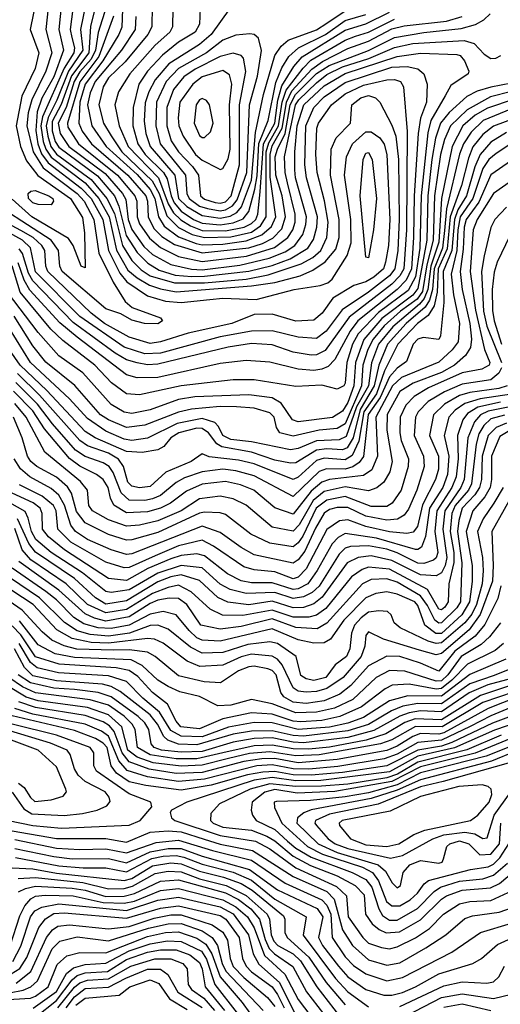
# Model space of a CAD drawing. Extents: x 501367 to 657802, y 482273 to 547541.
# Tile 478 of 656: x 567844 to 569692, y 531558 to 535343. Entities that reach past the tile are written whole.
import ezdxf

# ---------------------------------------------------------------- set-up
doc = ezdxf.new("R2010")
doc.units = 0

msp = doc.modelspace()

# ---------------------------------------------------------------- linework, layer by layer
at = {"layer": '0CON20XD'}
for points in [[(568243, 535487), (568236.8, 535313.2), (568225.6, 535285), (568164.1, 535185), (568095.2, 535095), (568075.6, 535025), (568071.1, 534945), (568084.5, 534914.5), (568119.6, 534865), (568259.6, 534745), (568328.9, 534665), (568335.6, 534645), (568338.2, 534585), (568360.1, 534540.1), (568389.8, 534509.8), (568439.1, 534479.1), (568545, 534446), (568725, 534465.9), (568777.5, 534482.5), (568816.8, 534503.2), (568851.1, 534538.9), (568865.7, 534585), (568853.1, 534665), (568828.8, 534745), (568826.5, 534815), (568834.6, 534845), (568864.7, 534905.3), (568884.3, 535015), (568904.8, 535055), (568985, 535135.1), (569033.6, 535166.4), (569185, 535224.7), (569285, 535274), (569397, 535293), (569540.9, 535309.1), (569595.8, 535324.2), (569628.3, 535341.7), (569652.7, 535365)], [(567957.6, 535425), (567944.3, 535305), (567967.5, 535215), (567944.2, 535145), (567890.1, 535035), (567877.1, 534985), (567871.6, 534935), (567895.6, 534835), (567933.8, 534773.8), (568065, 534674.7), (568091.2, 534645), (568129.4, 534575), (568148.4, 534445), (568203.5, 534333.5), (568250, 534260), (568276.9, 534236.9), (568385, 534196.7), (568392.9, 534185), (568375, 534174.2), (568323.3, 534175), (568275, 534187.3), (568232.2, 534212.2), (568175, 534231.5), (568007.7, 534375), (567998.1, 534395), (567993.1, 534455), (567964.3, 534495), (567783.2, 534613.2)], [(568053, 535425), (568038.3, 535305), (568043.8, 535273.8), (568054.5, 535235), (568052, 535215), (568014.3, 535155.7), (567931, 534969), (567925.6, 534935), (567934.6, 534874.6), (567944.7, 534844.7), (567964.3, 534814.3), (568095.3, 534715), (568148.6, 534655), (568188.4, 534585), (568216.3, 534456.3), (568260, 534380), (568295, 534350), (568342.5, 534322.5), (568385, 534307.8), (568445, 534297.2), (568735, 534319.8), (568825, 534332.4), (568922.2, 534357.8), (568970.7, 534379.3), (569018.3, 534411.8), (569059, 534461), (569071.5, 534505), (569072.3, 534575), (569038.4, 534745), (569040.7, 534845), (569061.1, 534888.9), (569115.7, 534945), (569120.4, 535015), (569155, 535042), (569185, 535051.8), (569211.6, 535041.6), (569229, 535025), (569275, 534936.8), (569289.9, 534895), (569300.1, 534805), (569302.2, 534575), (569298.2, 534455), (569286.4, 534385), (569265, 534358.2), (569185.4, 534295.4), (569083, 534227), (569021.6, 534145), (568985, 534117.5), (568915, 534122.1), (568815, 534146.9), (568735, 534146), (568615, 534123.8), (568385, 534061.5), (568325, 534058.9), (568245, 534083.8), (568075, 534202.4), (567905, 534373.8), (567886, 534466), (567854.6, 534494.6), (567803.3, 534523.3)], [(567908.8, 535425), (567883.8, 535305), (567918, 535215), (567903.2, 535155), (567851.6, 535048.4), (567829.9, 534935), (567846.4, 534855), (567869.5, 534799.5), (567913.5, 534743.5), (568039.3, 534655), (568085, 534582), (568093.5, 534523.5), (568095, 534388.8), (568080.8, 534395), (568049.8, 534475), (568031.4, 534501.4), (567890.7, 534585), (567815, 534652.3)], [(568140.8, 535415), (568116.4, 535316.4), (568109.7, 535215), (568043.5, 535126.5), (568003.6, 535016.4), (567968.8, 534951.2), (567968.2, 534915), (567980.2, 534875), (567995, 534852), (568142.4, 534742.4), (568208.2, 534665), (568225.6, 534625.6), (568253.1, 534513.1), (568295, 534447.6), (568336.5, 534406.4), (568379.7, 534379.7), (568441.3, 534361.3), (568505.8, 534355.8), (568555, 534356.2), (568724.2, 534375.8), (568815, 534398.1), (568883.5, 534423.5), (568951.9, 534465), (568972.8, 534497.2), (568986.7, 534545), (568988.2, 534585), (568946.4, 534735), (568940.4, 534785), (568943.3, 534935), (568974.6, 535005), (569015, 535046), (569095, 535101.6), (569275, 535160.3), (569332.9, 535162.9), (569375, 535154.1), (569397.9, 535135), (569410.5, 535095), (569407.3, 535025), (569385.3, 534964.7), (569375.9, 534905), (569359.9, 534665), (569358.1, 534505), (569349.6, 534385), (569329.1, 534340.9), (569295.6, 534305), (569143.3, 534185), (569114.2, 534145.8), (569055, 534036.5), (569029.7, 534010.3), (569005, 533998.8), (568975, 533994.1), (568915, 533999.7), (568805, 534025.9), (568715, 534032.6), (568615, 534020.9), (568375, 533967.2), (568295, 533965.5), (568255, 533977.2), (568065, 534122.9), (567997.8, 534177.8), (567883.4, 534303.4), (567861.2, 534341.2), (567838.3, 534408.3)], [(568005.1, 535404.9), (567994.7, 535305), (568012.7, 535225), (567975, 535123), (567928.8, 535041.2), (567911.2, 534988.8), (567906.3, 534916.3), (567914.2, 534865), (567927.3, 534827.3), (567953, 534793), (568080.2, 534695), (568118.4, 534655), (568163.9, 534575), (568185.2, 534455), (568228.4, 534368.4), (568255.2, 534335.2), (568335, 534281.8), (568405, 534260.7), (568465, 534255.8), (568575, 534267.4), (568625, 534271.8), (568752.9, 534267.1), (568899.2, 534305), (568999, 534321), (569028.2, 534331.8), (569044.8, 534345.2), (569103.4, 534436.6), (569117.9, 534485), (569116.5, 534575), (569092.6, 534745), (569099.8, 534815), (569123.7, 534865), (569175, 534911.9), (569195, 534911), (569227.9, 534887.9), (569244.7, 534864.7), (569255.6, 534825), (569266.5, 534575), (569262.1, 534475), (569250.7, 534410.7), (569242.3, 534385), (569205, 534353), (569175, 534335.4), (569128.9, 534321.1), (569047.8, 534272.2), (569006.3, 534215), (568975, 534188.2), (568905, 534184), (568815, 534211.4), (568745, 534210), (568659.1, 534175), (568492.1, 534137.9), (568385, 534103.9), (568345, 534098.5), (568265, 534121.9), (568170.3, 534175), (568118.8, 534215), (567951.7, 534375), (567943.9, 534395), (567941, 534455), (567929.6, 534475), (567896.3, 534505), (567848, 534532), (567746.6, 534586.6)], [(568177.6, 535395), (568146.2, 535293.8), (568135.5, 535225), (568118.6, 535191.4), (568075, 535142.1), (568053.6, 535105), (568022.6, 535005), (567992, 534945), (567999.2, 534905), (568032.6, 534855), (568172, 534752), (568239.1, 534675), (568251.6, 534651.6), (568261.3, 534575), (568275, 534536), (568321.4, 534471.4), (568355, 534440.1), (568425, 534401.8), (568504, 534384), (568545, 534381), (568689.7, 534399.7), (568803.5, 534426.5), (568865, 534450.5), (568902.1, 534475), (568932.6, 534517.4), (568944.5, 534555), (568946, 534585), (568904.3, 534735), (568901, 534765), (568901, 534835), (568911.1, 534935), (568936.6, 535015), (569015, 535088.5), (569095, 535136.3), (569295, 535201.2), (569385, 535213.5), (569525, 535209.1), (569537.5, 535205), (569553.3, 535185), (569570.5, 535145), (569568.1, 535135), (569500.9, 535089.1), (569480, 535050), (569425.1, 534954.9), (569412.5, 534907.5), (569387.1, 534665), (569382, 534465), (569365.2, 534354.8), (569337.9, 534302.1), (569222.9, 534217.1), (569144.8, 534135.2), (569123.8, 534095), (569101.9, 534025), (569095.4, 533945), (569089.7, 533935), (569065, 533922.8), (569005, 533938), (568905, 533933.1), (568745, 533958.8), (568665, 533958.1), (568465, 533935.7), (568305, 533900.8), (568255, 533904), (568196.7, 533946.7), (568132.6, 534015), (568010, 534110), (567963.5, 534153.5), (567846, 534295), (567815, 534396.1)], [(568098.2, 535405), (568078, 535305), (568087.2, 535225), (568032, 535145), (567987.3, 535032.7), (567953.1, 534966.9), (567945.4, 534935), (567951.6, 534895), (567963.8, 534855), (567985, 534825.8), (568118.3, 534728.3), (568179.3, 534655), (568207.9, 534597.9), (568239.4, 534475), (568275, 534416.5), (568310.8, 534380.8), (568345, 534358.2), (568439.3, 534330.7), (568555, 534331.7), (568715, 534345.9), (568798.6, 534361.4), (568925.8, 534404.2), (568970.9, 534429.1), (569001, 534455), (569024.9, 534505), (569030.4, 534565), (569016.3, 534646.3), (568987.7, 534755), (568983, 534825), (568986.4, 534925), (568992.7, 534945), (569042.3, 535015), (569095, 535057.8), (569165, 535090.5), (569255, 535111.7), (569285, 535112.1), (569307.9, 535105), (569320, 535085), (569333.4, 534913.4), (569331.2, 534535), (569320.7, 534385), (569305, 534357.7), (569273.9, 534326.1), (569110.5, 534199.5), (569018.7, 534071.3), (568985, 534053.9), (568965, 534053), (568895, 534064.8), (568815, 534092.7), (568735, 534097.6), (568645, 534084), (568375, 534018.5), (568335, 534016), (568295, 534024.1), (568255, 534035.7), (568211, 534061), (568048.9, 534178.9), (567895, 534338.7), (567878.3, 534368.3), (567854.4, 534444.4), (567842, 534462)], [(568353.4, 535395), (568352.4, 535315), (568337.1, 535285), (568249.7, 535180.3), (568185, 535119.5), (568164.5, 535085), (568147.7, 535015), (568166.7, 534945), (568195, 534896), (568236.9, 534835), (568353, 534723), (568380.6, 534675), (568409.3, 534589.3), (568454.2, 534544.2), (568507.1, 534517.1), (568555, 534505.1), (568655, 534508.3), (568735, 534526), (568770.2, 534549.8), (568791.9, 534585), (568792, 534835), (568801.2, 534868.8), (568839.1, 534935), (568852.3, 535025), (568868.6, 535071.4), (568933.2, 535156.8), (568963.4, 535186.6), (569095, 535264.1), (569135, 535278.8), (569185, 535294.4), (569285, 535344.1)], [(568432.2, 535385), (568430.9, 535315), (568420.6, 535295), (568365, 535244.5), (568266.7, 535135), (568223.9, 535065), (568209.3, 535015), (568226.2, 534935), (568261.4, 534855), (568377.5, 534735), (568414.8, 534634.8), (568435, 534600.5), (568463.2, 534573.2), (568500.6, 534550.6), (568545, 534532.5), (568635, 534530.9), (568706.4, 534545), (568735, 534558.9), (568751.8, 534575), (568759.3, 534595), (568768.9, 534681.1), (568781.2, 534865), (568824.4, 534945), (568836.5, 535033.5), (568852.2, 535087.8), (568897.8, 535162.2), (568930.4, 535199.6), (569095, 535302.8), (569175, 535326.4), (569265, 535371.9)], [(568537.4, 535387.4), (568535.3, 535325.3), (568518.8, 535295), (568455, 535255.8), (568393.5, 535206.5), (568335.4, 535145), (568301.5, 535095), (568280.4, 535005), (568278.4, 534935), (568297.6, 534865), (568326.9, 534825), (568397, 534755), (568411.1, 534731.1), (568426.1, 534665), (568438.2, 534638.2), (568465, 534606.6), (568511.9, 534575), (568545, 534560.2), (568615, 534554.4), (568665, 534561.7), (568703, 534577), (568724.8, 534605.2), (568748.2, 534691.8), (568757, 534743), (568763.4, 534866.6), (568799.4, 534955), (568829, 535101), (568852.1, 535157.9), (568879.2, 535200.8), (568915.5, 535234.5), (569020, 535285), (569095, 535339.9), (569175, 535362.7)], [(568652.1, 535385), (568579.5, 535285), (568535, 535247), (568417.4, 535172.6), (568365, 535111), (568340.2, 535065), (568326.9, 535023.1), (568322.7, 534952.7), (568328.9, 534905), (568345.1, 534855), (568439.7, 534745), (568454.5, 534655), (568486.3, 534625), (568545, 534589.6), (568615, 534580.1), (568652.8, 534587.2), (568678.2, 534601.8), (568696.4, 534623.6), (568735, 534725.2), (568750.9, 534909.1), (568780.9, 535055), (568825.1, 535205), (568848.8, 535241.2), (568876.3, 535263.7), (568985, 535303.6), (569025, 535329.1), (569095, 535376.4)], [(568204.5, 535355.5), (568148.6, 535201.4), (568075, 535104.3), (568028, 534945), (568029.4, 534929.4), (568070, 534865), (568219.9, 534745), (568287.1, 534665), (568293.6, 534645), (568295.3, 534585), (568305, 534557.4), (568343, 534503), (568385, 534466.7), (568455, 534432.1), (568545, 534412.8), (568716.1, 534433.9), (568823.4, 534466.6), (568874.5, 534505.5), (568894.2, 534535), (568903.2, 534565), (568902.5, 534595), (568872.9, 534715), (568864, 534755), (568862.3, 534815), (568904.5, 535015), (568917.6, 535035), (568985, 535100.1), (569025, 535131.9), (569085, 535161.2), (569186.5, 535193.5), (569284.2, 535235.8), (569355, 535250.8), (569552.6, 535262.6), (569590.8, 535250.8), (569629.5, 535209.5), (569655, 535193.9), (569674.8, 535195.2), (569693.6, 535205)], [(568290, 535355), (568287.8, 535305), (568235.6, 535225), (568200.9, 535185), (568134.2, 535105), (568115, 535061.2), (568104.8, 535014.8), (568121.4, 534935), (568176.7, 534855), (568295, 534747.8), (568345, 534689.9), (568363.2, 534655), (568376.9, 534585), (568399.2, 534549.2), (568455, 534508.1), (568521.8, 534481.8), (568545, 534477.1), (568625, 534479.3), (568715, 534492.4), (568774.8, 534515.2), (568812.4, 534547.6), (568828.1, 534585), (568807.4, 534737.4), (568807, 534825), (568815, 534857.3), (568852.8, 534925), (568862.1, 534977.9), (568869.7, 535025), (568890.6, 535069.4), (568967, 535153), (569007.7, 535182.3), (569105, 535231.3), (569185, 535259.6), (569275, 535306.8), (569321.7, 535318.3), (569485, 535336.7), (569545, 535354.7)], [(568615, 534608.1), (568635, 534611.9), (568662.5, 534627.5), (568680.4, 534649.6), (568716.7, 534755), (568727.9, 535015), (568758.6, 535125), (568773.7, 535223.7), (568762, 535272), (568745.3, 535285.3), (568728.6, 535288.6), (568675, 535283.1), (568625, 535264.2), (568562, 535215), (568455, 535154.9), (568407.1, 535105), (568370, 535025), (568366.8, 534935), (568384.2, 534865), (568481.5, 534745), (568486.1, 534675), (568495.1, 534655), (568535, 534626.1), (568566.5, 534616.5), (568615, 534608.1)], [(568615, 534636.8), (568635, 534642.6), (568657.5, 534665), (568689, 534785), (568689.2, 535015), (568713.6, 535143.6), (568704.5, 535194.5), (568695, 535205.3), (568665, 535213.6), (568615, 535200.9), (568518, 535152), (568475, 535122.5), (568435.2, 535074.8), (568409.1, 535005), (568409.2, 534935), (568426.7, 534876.7), (568454.1, 534835), (568508.5, 534778.5), (568531.4, 534745), (568539.4, 534665), (568555, 534652.5), (568595, 534640.1), (568615, 534636.8)], [(568615, 534766.9), (568625, 534771.2), (568645, 534808.2), (568652.4, 534845), (568650.4, 535015), (568659.6, 535095), (568650.8, 535130.8), (568625, 535147), (568545, 535122.8), (568509.5, 535095), (568459.6, 535025), (568453.4, 534965), (568455.9, 534935), (568472.2, 534895), (568519.7, 534825), (568545, 534803), (568605, 534772), (568615, 534766.9)], [(569735, 535098.4), (569655, 535083.3), (569602, 535068), (569563.1, 535046.9), (569494.7, 534985.3), (569462.1, 534945), (569442.9, 534887.1), (569428.8, 534805), (569413.1, 534665), (569409, 534495), (569375, 534309), (569355, 534283.8), (569236.2, 534193.8), (569166.8, 534113.2), (569134.3, 534025), (569128.5, 533935), (569105, 533871.6), (569085, 533837.8), (569046.1, 533813.9), (568915, 533796.7), (568892.1, 533805), (568848.7, 533868.7), (568815, 533889.5), (568725, 533900.5), (568517.2, 533892.8), (568455, 533883.1), (568345, 533843.6), (568275, 533829.4), (568245, 533834.5), (568195, 533863.3), (568086.8, 533985), (567995, 534050.6), (567915, 534140), (567796.6, 534295)], [(569745, 535036.5), (569642.8, 535002.8), (569594.8, 534975.2), (569547.7, 534935), (569506.4, 534855), (569464.9, 534655.1), (569455, 534488.1), (569424.1, 534395.9), (569413, 534305), (569399.3, 534270.7), (569381.4, 534248.6), (569278.1, 534161.9), (569223.6, 534095), (569196.3, 534023.7), (569184.9, 533935), (569139.1, 533855), (569099.6, 533740.4), (569072.3, 533727.7), (568985, 533724), (568915, 533695.1), (568885, 533689.5), (568735, 533720.3), (568655, 533728.5), (568625, 533744.5), (568608.8, 533778.8), (568594, 533794), (568545, 533810), (568449, 533791), (568335, 533734.1), (568275, 533725.4), (568245, 533730.8), (568175, 533760.6), (568105, 533809.4), (568035.8, 533885.7), (567885.1, 534025), (567805, 534156.3)], [(569735, 535066), (569653.6, 535046.4), (569563.9, 534996.1), (569500.7, 534935), (569477.5, 534882.5), (569462.1, 534825), (569439.1, 534665), (569433.3, 534495), (569409.4, 534400.6), (569392.2, 534297.8), (569371.4, 534268.6), (569307.5, 534222.5), (569244.6, 534165.4), (569202.5, 534115), (569182.3, 534075), (569163.4, 534015), (569157.9, 533935), (569095, 533789.3), (569065, 533771.1), (568995, 533765.5), (568895, 533741.5), (568844.5, 533755), (568831.2, 533775), (568822, 533815), (568805, 533831.5), (568745, 533849), (568677.5, 533855), (568615, 533855.6), (568505, 533845.3), (568455, 533834.2), (568325, 533783.6), (568255, 533775.6), (568185, 533804.4), (568154.4, 533824.4), (568056.2, 533936.2), (567945, 534026.7), (567895, 534089.2), (567822.9, 534202.9)], [(568545, 534889.3), (568555, 534890.4), (568578, 534912), (568587.5, 534945), (568573.3, 535015), (568561.5, 535031.5), (568545, 535039.2), (568535, 535034.7), (568522.3, 535015), (568514.8, 534945), (568535, 534897.3), (568545, 534889.3)], [(569735, 535000.2), (569626.2, 534955), (569579.2, 534910.8), (569549.6, 534865), (569534.9, 534825.1), (569484.9, 534615.1), (569477.1, 534532.9), (569469.7, 534465), (569436.8, 534385), (569431.2, 534305), (569419.8, 534265), (569402.2, 534237.8), (569329.2, 534175), (569257.5, 534095), (569225.1, 534014.9), (569206.9, 533935), (569153.4, 533845), (569125.8, 533735), (569103.2, 533696.8), (569085, 533689), (569025, 533693.5), (568985, 533687.6), (568905, 533639.6), (568885, 533637.9), (568825, 533650.1), (568735, 533680.5), (568620.7, 533700.7), (568601.9, 533711.9), (568569.3, 533755), (568545, 533772), (568525, 533772.8), (568456.3, 533755), (568424.8, 533735), (568397.6, 533702.4), (568375, 533690), (568315, 533679.5), (568255, 533683.6), (568133.9, 533735), (568095, 533759.7), (567948, 533918), (567845.4, 534015), (567775, 534116.4)], [(569745, 534963.3), (569665, 534933.6), (569625, 534901.6), (569586.5, 534853.5), (569569.3, 534810.7), (569542.4, 534705), (569498.7, 534585), (569487.7, 534462.3), (569452.7, 534385), (569449.3, 534295), (569437.5, 534242.5), (569414.1, 534205.9), (569373.4, 534175), (569298, 534095), (569246.6, 533993.4), (569215.3, 533905), (569167.1, 533835), (569147.6, 533722.4), (569122, 533668), (569095, 533650.9), (569015, 533657), (568985, 533648.7), (568915, 533584.8), (568895, 533575.5), (568745, 533635.3), (568685, 533649.8), (568572.8, 533662.8), (568545, 533674.4), (568503.2, 533645), (568406.2, 533603.8), (568345, 533548.4), (568305, 533543.5), (568275, 533549.3), (568260.2, 533565), (568243.5, 533625), (568223.8, 533653.9), (568185, 533676.4), (568105, 533704.9), (568074.9, 533725), (567920, 533900), (567835, 533982.5)], [(569715, 534908.9), (569655, 534872), (569613.7, 534825), (569593.4, 534776.6), (569561.3, 534665), (569528, 534612), (569515, 534575), (569505, 534455), (569471.8, 534375), (569474.5, 534255.5), (569462, 534128), (569455, 534113.5), (569395, 534121.1), (569375, 534114.4), (569356.9, 534095), (569331.4, 534028.6), (569295, 534002.7), (569265, 533970.3), (569229.7, 533890.3), (569183.7, 533825), (569165.6, 533664.4), (569149.3, 533640.7), (569125, 533624.5), (569095, 533615.4), (569023.8, 533616.2), (568995, 533606.6), (568895, 533509.8), (568745, 533588.9), (568675, 533609.2), (568624.9, 533614.9), (568545, 533604.7), (568477.9, 533582.1), (568445, 533564.3), (568385.7, 533514.3), (568355, 533500.6), (568324.6, 533494.6), (568265, 533495.9), (568233.9, 533523.9), (568202.7, 533602.7), (568187.3, 533625), (568165, 533639.7), (568095, 533663.5), (568058.7, 533688.7), (567969.6, 533789.6), (567912.3, 533865), (567828.6, 533948.6)], [(569732.6, 534865), (569675, 534828.7), (569647.9, 534805), (569625, 534771), (569585.9, 534655), (569536.8, 534585), (569528.7, 534535), (569524.7, 534455), (569503.1, 534365), (569511.9, 534285), (569534.9, 534175), (569529.4, 534105), (569506.1, 534073.9), (569455, 534026.2), (569312.1, 533967.9), (569277.1, 533935), (569212.7, 533815), (569218.8, 533665), (569197.5, 533612.5), (569165, 533590.4), (569035, 533575.5), (569005.1, 533564.9), (568965, 533530.9), (568895, 533441.8), (568825, 533466.4), (568744.4, 533534.4), (568692.7, 533555), (568635, 533567.2), (568545, 533557.6), (568485, 533531.1), (568423.5, 533485), (568385, 533464.7), (568335, 533450.9), (568255, 533447.7), (568206.3, 533476.3), (568193.3, 533503.3), (568184.1, 533545), (568165, 533576), (568139.2, 533595), (568075, 533626.1), (568035.8, 533655.8), (567939.8, 533769.8), (567895, 533838.7), (567820.5, 533915)], [(569185, 534426.7), (569175, 534430), (569152.8, 534665), (569164.2, 534805), (569175, 534830), (569185, 534832.3), (569198.7, 534805), (569215.4, 534655), (569203.5, 534535), (569185, 534426.7)], [(569735, 534801.2), (569655, 534746.6), (569608.5, 534641.5), (569559.8, 534575), (569552.2, 534545), (569548.9, 534461.1), (569536.7, 534375), (569545.1, 534305), (569574.7, 534175), (569580.8, 534115), (569576.8, 534083.2), (569558.1, 534051.9), (569515, 534014.4), (569465, 533986.9), (569356.6, 533945), (569305, 533914.2), (569257.2, 533825), (569254.7, 533764.7), (569276.1, 533645), (569267.3, 533605), (569243.8, 533565), (569216.9, 533543.1), (569185, 533531.2), (569095, 533546.8), (569015, 533529.1), (568971.8, 533495), (568918.5, 533401.5), (568895, 533377.3), (568815, 533392), (568715, 533476.3), (568665, 533500.8), (568615, 533511.2), (568535, 533501.1), (568465.2, 533454.8), (568375, 533416.4), (568305, 533399.6), (568255, 533395.7), (568185, 533420.6), (568123.5, 533455), (568110, 533475), (568104.3, 533535), (568077.8, 533567.8), (567941, 533681), (567868.2, 533815), (567825, 533867.2)], [(569747.6, 534732.4), (569665, 534674.3), (569602.3, 534575), (569587.8, 534535), (569575.1, 534375), (569596.2, 534226.2), (569631.2, 534075), (569651, 534025), (569648.4, 534015), (569621, 533999), (569545, 533985.1), (569415, 533927.8), (569361, 533895), (569328.6, 533861.4), (569306.6, 533815), (569305.7, 533755), (569310.8, 533725), (569338.6, 533655), (569337.1, 533625), (569309.8, 533535), (569276, 533484), (569255, 533471.6), (569195, 533472.2), (569095, 533509.7), (569025, 533496.4), (568983.5, 533465), (568932.5, 533357.4), (568915, 533331.7), (568895, 533316.9), (568805, 533330.3), (568732.9, 533365), (568635, 533440.4), (568615, 533447), (568555, 533449.2), (568535, 533445.9), (568375, 533372.1), (568275, 533343.6), (568255, 533342.4), (568185, 533364), (568095, 533409), (568061.9, 533451.9), (568042.7, 533522.7), (568027.8, 533547.8), (567985, 533584.9), (567909.8, 533625), (567886.5, 533645), (567873.7, 533665), (567853, 533735), (567819.9, 533815)], [(567965, 534630.8), (567915, 534632), (567895, 534638.6), (567878.2, 534655), (567876.7, 534675), (567886.1, 534683.9), (567904, 534686), (567956.2, 534665), (567970.8, 534655), (567974.5, 534645), (567965, 534630.8)], [(569715, 534622.6), (569670, 534575), (569655.5, 534544.5), (569629.7, 534435), (569618.8, 534375), (569627.1, 534222.9), (569639.6, 534165), (569695.7, 534025)], [(569727.9, 534512.1), (569679.5, 534410.5), (569667.7, 534372.3), (569660.8, 534305), (569661.3, 534225), (569667.8, 534185), (569696.5, 534095)], [(569695.8, 534005), (569686.3, 533983.7), (569655, 533958), (569545, 533942.4), (569477.3, 533912.7), (569413.7, 533875), (569375.2, 533835), (569365.4, 533814.6), (569360.3, 533745), (569396.9, 533665), (569399.4, 533625), (569371, 533535), (569339.1, 533460.9), (569322.3, 533437.7), (569296.7, 533423.3), (569255, 533419.2), (569175, 533433.9), (569105, 533468.2), (569065, 533467.3), (569035, 533459.8), (569015, 533446.4), (568981.7, 533388.3), (568940.6, 533299.4), (568915, 533266.2), (568895, 533253.9), (568745, 533286.4), (568695, 533314.1), (568615, 533371.2), (568545, 533395.7), (568275, 533289.7), (568255, 533286.8), (568195, 533305.7), (568105, 533345.4), (568057.9, 533375), (568040.3, 533400.3), (568016.7, 533476.7), (567995, 533515.2), (567965, 533541), (567883.5, 533585), (567846.7, 533616.7), (567822.8, 533655)], [(569717.9, 533935), (569685.4, 533925), (569575, 533909.8), (569535, 533898.8), (569477.6, 533865), (569435, 533823.5), (569418.7, 533745), (569453.3, 533665), (569454.3, 533615), (569442.4, 533575), (569391.8, 533478.2), (569373.4, 533395), (569356.5, 533373.5), (569332.8, 533367.2), (569265.6, 533374.4), (569174.8, 533394.8), (569105, 533420.8), (569073.9, 533416.1), (569025, 533383.2), (568945, 533232), (568915, 533200.3), (568895, 533193.3), (568825, 533220.2), (568745, 533228.4), (568705, 533240), (568588.9, 533318.9), (568545, 533341.6), (568455, 533320.6), (568365, 533282.4), (568265, 533236.8), (568245, 533235.9), (568175, 533257.5), (568040.5, 533335), (567990.3, 533385), (567984.2, 533455), (567974.3, 533475), (567930.8, 533510.8), (567843.3, 533555)], [(569735, 533903.5), (569614.6, 533885.4), (569555, 533866.9), (569517.7, 533842.3), (569493.6, 533815), (569475.7, 533745), (569493.2, 533665), (569488.8, 533595), (569471.2, 533545), (569419.7, 533465), (569403.9, 533356.1), (569388.9, 533315), (569375, 533305.9), (569365, 533306.8), (569215, 533349.7), (569095, 533367.9), (569067.8, 533352.2), (569045, 533328), (568987.7, 533225)], [(569692.1, 533872.1), (569605, 533853.2), (569565, 533829), (569546.9, 533805), (569527, 533745), (569530, 533655), (569521.3, 533585), (569505.1, 533545), (569447.8, 533455), (569439.9, 533375), (569451.1, 533295), (569445.4, 533274.6), (569434.5, 533265.5), (569397.1, 533252.9), (569375, 533253.2), (569295, 533294), (569255, 533307), (569185, 533320.4), (569115, 533318.2), (569095, 533311.3), (569071.9, 533288.1), (568994.9, 533165.1), (568968.3, 533141.7), (568935, 533124.1), (568895, 533117.5), (568825, 533141.1), (568715, 533136.8), (568652.9, 533152.9), (568615, 533173.7), (568545, 533235.4), (568465.1, 533245.1), (568374.4, 533215.6), (568265, 533151.3), (568195, 533141.7), (568175, 533145.1), (568085, 533217.1), (567965.2, 533295.2), (567905.9, 533345), (567889, 533375), (567877.1, 533427.1), (567865, 533451.9), (567785, 533497.4)], [(569791.9, 533868.1), (569645, 533838.1), (569615, 533823.8), (569592.4, 533797.6), (569566.9, 533735), (569552.5, 533575), (569539.9, 533545), (569478.2, 533455), (569470.5, 533385), (569485.6, 533275), (569479.7, 533245), (569465, 533216.7), (569445, 533205.2), (569385, 533208.6), (569275, 533264.7), (569195, 533282), (569144.7, 533275.3), (569102.4, 533255), (569006.9, 533123.1), (568975, 533098), (568935, 533083.5), (568895, 533081.9), (568815, 533108.3), (568724.3, 533094.3), (568644.1, 533104.1), (568605, 533122.1), (568535, 533186.6), (568465, 533208.8), (568425, 533201.6), (568375, 533182), (568255, 533109.4), (568175, 533095.9), (568135, 533120.5), (568054.8, 533194.8), (567905, 533296.5), (567878.8, 533328.8), (567835, 533423.6)], [(569707.1, 533822.9), (569655, 533807.9), (569627.6, 533782.4), (569608.5, 533751.5), (569598.5, 533711.5), (569581.3, 533558.7), (569569.6, 533535), (569518.4, 533475), (569505.8, 533445), (569498.7, 533375), (569512.8, 533295), (569513.3, 533256.7), (569493.7, 533175), (569491.1, 533105), (569478.6, 533085), (569465, 533074.9), (569455, 533076.9), (569412, 533152), (569265, 533230.9), (569185, 533239), (569160.3, 533229.7), (569119.2, 533200.8), (569020.8, 533079.2), (568985, 533053.4), (568955, 533045.8), (568895, 533046.8), (568815, 533073.5), (568702.3, 533052.3), (568623.7, 533053.7), (568576.6, 533076.6), (568503.5, 533143.5), (568455, 533168.9), (568415, 533160.7), (568355, 533137.8), (568255, 533075.6), (568175, 533062.5), (568105.2, 533095), (568022, 533175), (567886.6, 533266.6), (567853.9, 533305), (567825, 533387.6)], [(569715, 533792.5), (569675, 533774.9), (569644.5, 533745), (569622.1, 533665), (569619.3, 533575), (569611.8, 533545), (569593.6, 533516.4), (569545.3, 533465), (569531.7, 533418.3), (569527, 533375), (569544.1, 533255), (569539, 533105), (569525, 533082.1), (569465, 533024.2), (569455, 533023.5), (569440.2, 533035), (569411.5, 533091.5), (569385, 533128.6), (569295, 533180.2), (569255, 533193.2), (569195, 533191.3), (569162.2, 533175), (569025, 533023.2), (568988, 533002), (568905, 533007.1), (568815, 533039.4), (568695, 533009.8), (568615, 532999.6), (568540, 533015), (568486.1, 533095), (568455, 533117.7), (568418.8, 533118.8), (568375, 533111.1), (568345, 533098.6), (568265, 533047.5), (568175, 533031), (568132, 533042), (568095, 533059.4), (567995, 533150), (567840.3, 533260.3)], [(569735, 533767.1), (569689.4, 533740.6), (569657.4, 533665), (569657.7, 533575), (569652.3, 533545), (569631.6, 533508.4), (569585.4, 533454.5)], [(569754.4, 533545), (569658.7, 533375), (569664.6, 533245), (569661.3, 533185), (569613.7, 533056.3), (569572.3, 532997.7), (569465, 532906.4), (569445, 532902.1), (569380.3, 532919.7), (569242.1, 532962.1), (569185, 532990), (569175, 532975.7), (569171.2, 532935), (569156.5, 532895), (569087.7, 532815), (569025, 532771.8), (568985, 532760.4), (568945, 532757.9), (568915, 532762.5), (568895, 532774.5), (568852.9, 532862.9), (568834.9, 532884.9), (568815, 532896.8), (568735, 532904), (568695, 532893.7), (568625, 532862.1), (568536.1, 532856.1), (568487.1, 532877.1), (568395, 532946.2), (568361.7, 532961.7), (568335, 532964.1), (568185, 532946.8), (568118.9, 532948.9), (568045, 532964.5), (567987.1, 532997.1), (567895.2, 533095), (567767.6, 533177.6)], [(569702.8, 533545), (569666.1, 533483.9), (569625.6, 533424.4), (569604.5, 533375.5), (569623.6, 533275), (569625.9, 533224.1), (569621.6, 533175), (569599.6, 533095), (569581.7, 533058.3), (569555.8, 533024.2), (569465, 532947.1), (569445, 532945.1), (569414.6, 532954.6), (569306.2, 533005), (569283.4, 533025), (569271.5, 533055), (569257.7, 533067.7), (569225, 533071.1), (569185, 533064.9), (569156.1, 533043.9), (569131.4, 533015), (569119.9, 532985), (569113.6, 532925), (569100, 532895), (569057, 532863), (569020.5, 532815), (568975, 532803.5), (568945, 532809.2), (568925, 532821.9), (568907.3, 532895), (568835, 532945.4), (568805, 532951.8), (568720.7, 532940.7), (568625, 532910.9), (568545, 532908.5), (568500.9, 532930.9), (568415, 533000.7), (568375, 533015.9), (568345, 533014.2), (568265.4, 532984.6), (568185, 532973.2), (568115, 532979.5), (568065, 532994), (568016.2, 533026.2), (567920.5, 533120.5), (567805, 533198.1)], [(568987.7, 533225), (568951.6, 533175), (568915, 533155.6), (568895, 533153.2), (568815, 533178.3), (568735, 533177.7), (568695, 533186), (568643.3, 533213.3), (568555, 533282.4), (568525, 533289.6), (568465, 533282.7), (568425, 533270.5), (568337, 533233), (568255, 533186.9), (568185, 533194.6), (568016.2, 533305), (567954.6, 533355), (567932.1, 533385), (567930.6, 533445), (567922.3, 533465), (567895.5, 533485.5), (567815, 533523.1)], [(569585.4, 533454.5), (569560.5, 533375), (569583.4, 533245), (569583.6, 533183.6), (569573.2, 533105), (569543.9, 533055), (569465, 532983.1), (569444, 532984), (569401.1, 533015), (569375, 533091.4), (569363, 533105), (569295, 533134.2), (569255, 533143.8), (569212.8, 533137.2), (569175, 533120.5), (569090.4, 533035), (569038.9, 532961.1), (569015, 532947.3), (568975, 532946), (568915, 532958.6), (568815, 533001.3), (568615, 532954), (568545, 532957.3), (568525, 532967), (568495.4, 532995), (568445, 533054.8), (568395, 533068.6), (568345, 533058), (568265, 533015.9), (568195, 533002.3), (568145.3, 533005.3), (568090.3, 533020.3), (568052.6, 533045), (567985, 533113.2), (567945, 533144.7), (567815, 533234.7)], [(569595, 532973.3), (569517.3, 532915), (569455, 532839), (569385, 532869.8), (569305, 532894.9), (569255, 532896.9), (569185, 532858.8), (569116.9, 532783.1), (569075, 532750.7), (569015, 532725.1), (568945, 532714.7), (568895, 532719), (568859.9, 532739.9), (568847.4, 532757.4), (568830, 532825), (568815, 532841.2), (568797.7, 532847.7), (568745, 532858), (568725, 532855.4), (568685, 532839.8), (568616.5, 532793.5), (568552.5, 532797.5), (568455, 532821.2), (568365.1, 532895.1), (568335, 532911.8), (568265, 532921), (568205, 532919.4), (568063.9, 532923.9), (568015, 532935.7), (567968, 532958), (567929.8, 532989.8), (567852.8, 533072.8), (567735, 533153.6)], [(569693.5, 533166.5), (569682.1, 533117.9), (569631.9, 533018.1), (569595, 532973.3)], [(569692.1, 533025), (569649.7, 532970.3), (569618.4, 532941.6), (569540.5, 532895), (569490.3, 532825), (569465, 532801.5), (569445, 532799.9), (569325, 532839), (569265, 532841), (569214.8, 532815), (569125, 532730), (569053.5, 532696.5), (568985, 532680.8), (568905, 532678.4), (568815, 532713), (568735, 532730), (568655, 532708.5), (568606, 532706), (568535, 532741), (568459.6, 532759.6), (568415, 532779.5), (568375, 532804.8), (568315, 532860.7), (568272.1, 532882.1), (568055, 532891.4), (567980.9, 532905), (567915, 532939.4), (567842.7, 533032.7)], [(568215, 532851.3), (567996.2, 532866.2), (567905, 532894.1), (567848.9, 532978.9), (567815, 533013.3)], [(569735, 532848.9), (569667.6, 532822.4), (569575, 532790.1), (569465, 532713.3), (569375, 532713.9), (569316.3, 532703.7), (569273.6, 532686.4), (569185, 532633.4), (569105, 532609), (568935, 532589.1), (568895, 532591.5), (568815, 532609.9), (568735, 532608.7), (568665, 532596.3), (568525, 532555.8), (568455, 532558.3), (568413.3, 532573.3), (568397.8, 532587.8), (568373.5, 532635), (568345, 532670.5), (568230.5, 532760.5), (568195, 532779.2), (568161.6, 532788.4), (567985, 532802), (567895, 532820.2), (567862.6, 532852.6), (567824.3, 532924.3)], [(569712.4, 532885), (569575, 532825.8), (569465, 532743.1), (569335.8, 532744.2), (569265.2, 532725.2), (569165, 532660.4), (569105, 532638.4), (569035, 532623.4), (568915, 532614.8), (568815, 532640.3), (568745, 532642.1), (568646.5, 532623.5), (568545, 532587), (568465, 532588.5), (568425, 532611.3), (568381.1, 532681.1), (568317.2, 532735), (568255, 532798.5), (568185, 532820.2), (567992.7, 532832.7), (567911.2, 532851.2), (567885, 532871.7), (567841.4, 532945)], [(569703.5, 532945), (569671.9, 532918.1), (569565, 532865.9), (569505.6, 532804.4), (569465, 532772.3), (569445, 532769.8), (569341.1, 532788.9), (569275.6, 532784.4), (569248.6, 532771.4), (569158.2, 532701.8), (569075, 532664.6), (569005, 532649), (568925, 532643.5), (568895, 532646.8), (568815, 532673.7), (568735, 532678.9), (568624.6, 532655.4), (568535, 532616.6), (568464, 532625), (568445, 532646.1), (568411.6, 532711.6), (568355, 532756.2), (568298, 532818), (568265, 532841.6), (568215, 532851.3)], [(569757.7, 532792.3), (569615, 532744.8), (569465, 532651.8), (569364.3, 532655.7), (569325, 532641), (569251.8, 532598.2), (569176, 532574), (569035, 532547.2), (568955, 532539.5), (568895, 532540), (568815, 532554.5), (568745, 532551.5), (568624.5, 532524.5), (568525, 532501.4), (568445, 532501.6), (568345, 532516.8), (568297.2, 532545), (568287.8, 532615), (568275.7, 532635), (568245, 532665.5), (568185, 532707.5), (568115, 532729.2), (567905, 532756), (567855, 532778), (567802.5, 532815)], [(569735, 532810.1), (569644.2, 532785.8), (569571.6, 532755), (569465, 532682.3), (569385, 532685.8), (569341.1, 532678.9), (569304.7, 532665.3), (569205, 532610.6), (569105, 532583.7), (568935, 532563.9), (568895, 532565.8), (568815, 532582.1), (568745, 532580.1), (568665, 532565.7), (568545, 532529.8), (568465, 532527.7), (568388.5, 532535), (568361.1, 532545), (568349.7, 532559.7), (568340.2, 532615), (568325, 532640.3), (568299.7, 532665), (568195, 532740.2), (568145, 532757.1), (568055, 532767.8), (567975, 532773.6), (567885, 532793.4), (567838.2, 532825)], [(569745, 532759.7), (569625, 532718.1), (569467.5, 532625), (569365, 532626.1), (569275, 532574.6), (569231.1, 532558.9), (568995, 532516.9), (568905, 532513.1), (568805, 532528.6), (568727.7, 532522.3), (568646.8, 532503.2), (568545, 532476.9), (568465, 532473.6), (568356.6, 532486.6), (568295, 532508.6), (568260.2, 532535), (568236, 532625), (568185, 532670.6), (568105, 532698.6), (567915, 532725.2), (567869.4, 532739.4), (567793.9, 532783.9)], [(569830.1, 532739.9), (569655, 532667.2), (569575.5, 532625.5), (569465, 532574.2), (569375, 532564), (569295, 532520.3), (569245, 532502.1), (569067, 532473), (568955, 532462.5), (568895, 532463.2), (568815, 532479), (568755, 532474.3), (568555, 532423.2), (568455, 532414.1), (568335, 532432.3), (568257.2, 532457.2), (568224.5, 532494.5), (568185, 532588.4), (568158.4, 532608.4), (568095, 532635.1), (567895, 532673.8), (567825, 532695.2)], [(569816.3, 532763.7), (569645, 532695.6), (569475, 532602.1), (569455, 532596.7), (569385, 532598.8), (569355, 532587.9), (569295, 532550.5), (569255, 532533.6), (569065, 532499.5), (568915, 532487), (568825, 532503.2), (568775, 532501.9), (568705, 532491.5), (568545, 532449.9), (568445, 532446), (568342.1, 532462.1), (568265, 532490.6), (568238, 532525), (568207.3, 532607.3), (568188.9, 532628.9), (568165, 532643.8), (568095, 532668.8), (567905, 532699.3), (567840.8, 532720.8)], [(569805, 532693.1), (569661.5, 532638.5), (569505.3, 532564.7), (569465, 532550.4), (569375, 532534.7), (569255, 532474.8), (569085, 532449.8), (568965, 532439.2), (568895, 532440.1), (568825, 532453.6), (568778.9, 532451.1), (568719.2, 532440.8), (568580, 532400), (568465, 532381.4), (568329.2, 532399.2), (568265, 532413.3), (568216.4, 532446.4), (568195.7, 532475), (568180.1, 532545), (568165, 532562.2), (568135, 532579.7), (568055, 532610.9), (567815, 532667)], [(569815, 532662.5), (569668.6, 532611.4), (569515, 532543.7), (569375, 532511.7), (569265, 532452.4), (569001.5, 532418.5), (568905, 532416.9), (568815, 532430.6), (568745, 532419.2), (568486.5, 532335), (568428, 532305), (568422.5, 532295), (568426.9, 532275), (568440, 532265), (568615, 532207.2), (568750, 532185), (568805, 532156.5), (568905, 532083.5), (569061.8, 532011.8), (569099.7, 531975), (569107.3, 531895), (569163, 531815), (569185, 531793.8), (569235, 531776.2), (569265, 531772.2), (569295, 531778.9), (569365, 531814), (569419.8, 531850.2), (569473.5, 531905), (569535, 531945.1), (569575, 531953.4), (569655, 531957.7), (569721.6, 531988.4)], [(568015, 532284.5), (568085, 532291.3), (568141.9, 532305), (568179.1, 532320.9), (568191.7, 532338.2), (568188, 532355), (568172.9, 532375), (568095, 532414.8), (568068.6, 532438.6), (568055, 532462.9), (568038.4, 532518.4), (568025.8, 532535), (567962.1, 532562.1), (567762.5, 532622.5)], [(567801.5, 532265), (567895, 532245.5), (568005, 532235.3), (568265, 532246.3), (568307.1, 532265), (568352.3, 532317.7), (568348, 532335), (568265, 532366.8), (568138.9, 532455), (568129.5, 532475), (568129.3, 532525), (568114.3, 532545), (567985, 532592.9), (567815, 532634.8)], [(567902.1, 532337.9), (567965, 532344), (568011.2, 532358.8), (568023.5, 532375), (568021.5, 532385), (567985, 532470.6), (567914.7, 532535), (567705, 532613.1)], [(569695, 532593.1), (569563.5, 532536.4), (569375, 532489.6), (569296.6, 532443.4), (569255, 532429), (569105, 532404.5), (569003.8, 532396.2), (568905.2, 532395.2), (568805, 532406.2), (568730.4, 532385), (568611.5, 532328.5), (568578.9, 532291.1), (568577.2, 532265), (568587.3, 532255), (568625, 532238.9), (568735, 532227.6), (568794.5, 532204.5), (568825, 532187.3), (568895, 532127.5), (568962.2, 532092.2), (569065, 532051.6), (569133.3, 532015), (569168.7, 531978.7), (569173.8, 531905), (569198.3, 531868.3), (569225.5, 531845.5), (569253, 531833), (569303.4, 531836.6), (569385, 531882.9), (569465, 531962.6), (569485, 531975.6), (569545, 531997.4), (569654.4, 532005.6), (569687.9, 532022.1), (569745, 532069.5)], [(569735, 532581.6), (569595, 532523), (569385, 532471.2), (569275, 532414.6), (569055, 532375.8), (568910.3, 532370.3), (568825, 532384), (568786.2, 532373.8), (568737.7, 532335), (568733.3, 532305), (568738.4, 532285), (568752.9, 532265), (568825, 532230.1), (568873.8, 532185), (568905, 532157.9), (568963.8, 532123.8), (569122, 532065), (569175, 532038.5), (569198.2, 532008.2), (569224.9, 531924.9), (569239.2, 531899.2), (569265, 531881.5), (569295, 531882), (569372.8, 531927.2), (569437.5, 531992.5), (569461.8, 532008.2), (569535, 532031.6), (569625, 532040.7), (569665.9, 532054.1), (569718.6, 532101.4)], [(569859.5, 532600.5), (569637.4, 532512.6), (569441.5, 532461.5), (569385, 532447.6), (569295, 532401.9), (569185, 532371.5), (569095, 532355.3), (568961.9, 532341.9), (568831.7, 532338.3), (568822.1, 532335), (568822.9, 532315), (568851.1, 532255), (568950, 532165), (569007.4, 532135), (569162.4, 532085), (569199.9, 532065), (569223.3, 532033.3), (569253.7, 531953.7), (569275, 531936.7), (569305, 531936.5), (569345, 531960), (569373.4, 531985), (569398.3, 532021.7), (569416, 532034), (569576.8, 532076.8), (569645, 532087), (569665, 532097.1), (569689.1, 532120.9), (569724.2, 532175)], [(569750.8, 532530.8), (569657.7, 532492.3), (569385, 532421.6), (569295, 532381.1), (569195, 532349.1), (568964.3, 532305.7), (568936, 532294), (568912.1, 532275), (568909.7, 532255), (568990.7, 532175), (569065, 532141.8), (569222.4, 532095), (569250.5, 532070.5), (569275.5, 532025), (569295, 532006.4), (569307.6, 532015), (569318.4, 532065), (569344.2, 532095), (569385, 532111), (569455, 532100.3), (569467.9, 532105), (569473, 532117), (569485.4, 532165), (569496.9, 532175), (569535, 532186.6), (569570.2, 532175), (569613.2, 532133.2), (569655, 532135.4), (569688.8, 532175), (569693.9, 532255)], [(569771.3, 532498.7), (569471.8, 532415), (569385, 532394.2), (569221.9, 532328.1), (569035, 532289.8), (568981.6, 532265), (568978.9, 532255), (568984.8, 532245), (569030.2, 532195), (569057.1, 532175), (569105, 532157.2), (569269.5, 532120.5), (569315, 532130.9), (569431.7, 532195), (569475, 532209.2), (569555, 532220.5), (569593.8, 532213.8), (569625, 532195.9), (569641.5, 532198.5), (569668.2, 532285), (569729.1, 532370.9)], [(567838.9, 532408.9), (567861.2, 532391.2), (567885, 532353), (567902.1, 532337.9)], [(569255, 532164.7), (569301.5, 532175), (569359.3, 532210.7), (569402, 532228), (569577.3, 532265), (569605, 532285.7), (569648.6, 532335), (569658.8, 532365), (569656.9, 532385), (569645.5, 532395.5), (569621.9, 532401.9), (569531.8, 532395), (569385, 532357.2), (569268.7, 532301.3), (569083.1, 532265), (569071.9, 532255), (569073.8, 532245), (569115.5, 532195), (569175, 532171.7), (569255, 532164.7)], [(567815, 532373.6), (567859.6, 532309.6), (567890.4, 532290.4), (568015, 532284.5)], [(567815, 532225.2), (567985, 532196.1), (568175, 532196.1), (568255, 532182), (568345, 532220.4), (568415, 532225.6), (568465, 532221.4), (568552.8, 532192.8), (568615, 532173.8), (568739.5, 532149.5), (568895, 532049.2), (569025, 531992.5), (569052.7, 531962.7), (569084.4, 531844.4), (569123.8, 531783.8), (569185, 531729.5), (569255, 531708.2), (569305, 531717.4), (569405.8, 531775), (569482.5, 531825), (569555, 531887.8), (569585, 531898.2), (569687.2, 531912.8), (569735, 531928.8)], [(567825, 532191.3), (567985, 532159.1), (568075, 532153.4), (568175, 532155.8), (568255, 532140.6), (568369.1, 532180.9), (568455, 532189.5), (568585, 532149.8), (568735, 532111.8), (568865, 532024), (569005, 531960.1), (569025, 531939.1), (569040.4, 531905), (569045.4, 531815), (569095, 531740.7), (569127.6, 531707.6), (569175, 531675.1), (569255, 531648), (569315, 531660.9), (569505, 531758.5), (569615.6, 531834.4), (569735, 531869.7)], [(567825, 532157.5), (567975, 532125.9), (568045, 532117.8), (568185, 532119.1), (568255, 532101.8), (568345, 532144.4), (568415, 532157.8), (568465, 532157), (568545, 532128), (568727.1, 532077.1), (568835, 531998.2), (568986.9, 531926.9), (569009.9, 531895), (568992.7, 531815), (569008.2, 531785), (569069.1, 531705), (569105, 531663.9), (569175, 531615.5), (569243.7, 531593.7), (569275, 531593.6), (569315, 531603.7), (569365.3, 531625), (569455, 531676), (569586.2, 531715), (569618.7, 531735), (569681.3, 531788.7), (569805, 531845.2)], [(567827.4, 532122.6), (567995, 532090.1), (568087.6, 532082.4), (568175, 532083.5), (568255, 532067.4), (568351.5, 532118.5), (568395, 532128.1), (568445, 532130.2), (568474.5, 532124.5), (568545, 532096.5), (568665, 532066.2), (568735, 532035.8), (568825, 531962.1), (568944.8, 531895), (568934, 531824), (569057.5, 531657.5), (569105, 531606), (569185, 531548.9)], [(567815, 532083), (567895, 532079.5), (567985, 532062.7), (568245, 532034.8), (568275, 532042.1), (568355, 532090.6), (568425, 532102.1), (568465, 532098.3), (568535, 532069.8), (568627.6, 532047.6), (568695, 532022.1), (568737.1, 531997.1), (568858.2, 531898.2), (568863.8, 531885), (568863.8, 531835), (568872.6, 531815), (568955, 531739.1), (569022, 531642), (569095, 531555.8)], [(567838.4, 532041.6), (567905, 532046), (568086.2, 532026.2), (568185, 532002.6), (568245, 532003.3), (568277.9, 532012.1), (568365, 532061.6), (568415, 532070.6), (568465, 532067), (568535, 532040.6), (568637.9, 532015), (568715, 531976.2), (568795.1, 531905), (568804.3, 531885), (568810.3, 531825), (568821, 531801), (568836.7, 531785), (568895, 531752.2), (568923.8, 531725), (568985.8, 531625.8), (569095, 531484.8)], [(567839.5, 531990.5), (567866.2, 532003.8), (567905, 532012.9), (568045, 532004.5), (568095, 531996.5), (568175, 531972.5), (568245, 531973.8), (568285, 531984.6), (568385, 532031.9), (568455, 532037), (568635, 531986.6), (568685, 531960.8), (568732.2, 531925), (568765.3, 531885.3), (568787.3, 531807.3), (568803.3, 531773.3), (568822.9, 531752.9), (568893.8, 531703.8), (568945.9, 531605.9), (569077.5, 531437.5)], [(567807.4, 531782.6), (567845, 531898.4), (567863.4, 531936.6), (567886.4, 531963.6), (567905, 531973.4), (567942.4, 531977.6), (568049.2, 531975), (568165, 531949.3), (568245, 531946.7), (568284.7, 531955.3), (568385, 531995.4), (568455, 532004.1), (568625, 531960.2), (568675, 531933.4), (568719.5, 531895), (568745, 531851.9), (568785.5, 531745.5), (568863.7, 531673.7), (568915, 531576.6), (569032.5, 531422.5)], [(567817.3, 531722.7), (567848.4, 531781.6), (567886, 531895), (567902.7, 531917.3), (567928.7, 531931.3), (567995, 531944.9), (568255, 531919.4), (568375, 531958.4), (568455, 531970.7), (568615, 531932.5), (568665, 531906.5), (568724, 531825), (568741.9, 531751.9), (568763.2, 531713.2), (568842.6, 531642.6), (568921.9, 531481.9)], [(567845, 531696.2), (567871.4, 531738.6), (567916.9, 531853.1), (567942.9, 531887.1), (567975, 531907.4), (568015, 531909.6), (568255, 531889.3), (568385, 531927.7), (568455, 531937.2), (568615, 531899.4), (568636.5, 531885), (568687.7, 531815), (568700.2, 531735), (568714.6, 531705), (568735, 531683.5), (568814.6, 531625), (568835, 531596.1), (568860.1, 531545)], [(567830.1, 531639.9), (567886.4, 531685), (567947.1, 531815), (567969.4, 531845), (567991, 531859), (568035, 531863.9), (568185, 531848.7), (568265, 531857.7), (568360.9, 531889.1), (568425, 531902), (568465, 531902.8), (568583.4, 531863.4), (568625, 531835.2), (568642.3, 531805), (568653.1, 531735), (568665, 531704.2), (568705, 531661.2), (568796.4, 531585), (568825, 531549.4)], [(567805, 531602.6), (567857.2, 531612.8), (567886.5, 531625), (567911.8, 531648.2), (567969, 531771), (567998.8, 531801.2), (568065, 531817.9), (568185, 531802.8), (568338.8, 531851.2), (568415, 531868.3), (568465, 531869.4), (568545, 531841), (568584.3, 531815), (568604.1, 531784.1), (568622.2, 531715), (568636.2, 531686.2), (568779.4, 531535)], [(567545.3, 531545.3), (567735, 531572.7), (567885, 531582.5), (567905, 531589.6), (567953.9, 531625), (567988.4, 531711.6), (568025, 531745.2), (568075, 531757.4), (568175, 531756.5), (568335, 531818.5), (568405, 531834.1), (568455, 531836.8), (568525, 531813), (568559.2, 531789.2), (568582.1, 531752.1), (568615, 531663.7), (568699.6, 531565), (568728.6, 531525)], [(567895.9, 531544.1), (567985, 531607), (568023.7, 531676.3), (568051.1, 531698.9), (568095, 531711.1), (568175, 531716), (568265, 531764.4), (568345, 531791.2), (568412.3, 531802.3), (568465, 531800.2), (568542.3, 531762.3), (568561.7, 531731.7), (568594.5, 531634.5), (568680.4, 531525)], [(567905, 531509.3), (567985, 531573.4), (568045, 531651.9), (568065, 531668.5), (568095, 531678.8), (568181.6, 531685), (568255, 531730.2), (568335, 531758.8), (568385, 531767.8), (568445, 531768.4), (568498.2, 531748.2), (568535, 531719.2), (568545.4, 531695), (568556.7, 531625), (568631.8, 531535)], [(567990.8, 531545), (568055, 531624.5), (568075, 531641), (568105, 531651.6), (568185, 531655.7), (568270.6, 531705), (568363.3, 531733.3), (568425, 531733), (568471.2, 531715), (568487.3, 531695), (568492.1, 531635), (568504.9, 531614.9), (568552.3, 531582.3), (568592.4, 531535)], [(567795.1, 531664.9), (567845, 531696.2)], [(568022.2, 531545), (568055, 531587.2), (568095, 531619.4), (568185, 531623.9), (568251.7, 531658.3), (568335, 531693.1), (568385, 531693.5), (568412.9, 531672.9), (568451.8, 531605), (568545, 531545.8)], [(569305, 531550.4), (569475, 531629.5), (569545, 531644.6), (569639.8, 531640.2), (569665.6, 531645), (569686, 531664), (569708.1, 531705)], [(568060.3, 531555), (568095, 531582.4), (568226.1, 531593.9), (568267.7, 531625), (568345, 531652.3), (568378.5, 531638.5), (568420, 531580), (568487.9, 531537.9)], [(569295, 531495.7), (569465, 531584.7), (569545, 531599.1), (569665, 531581), (569735, 531597.8)], [(569475, 531547.8), (569545, 531559.9), (569655, 531534.9)]]:
    msp.add_lwpolyline(points, dxfattribs=at)

doc.saveas('drawing.dxf')
